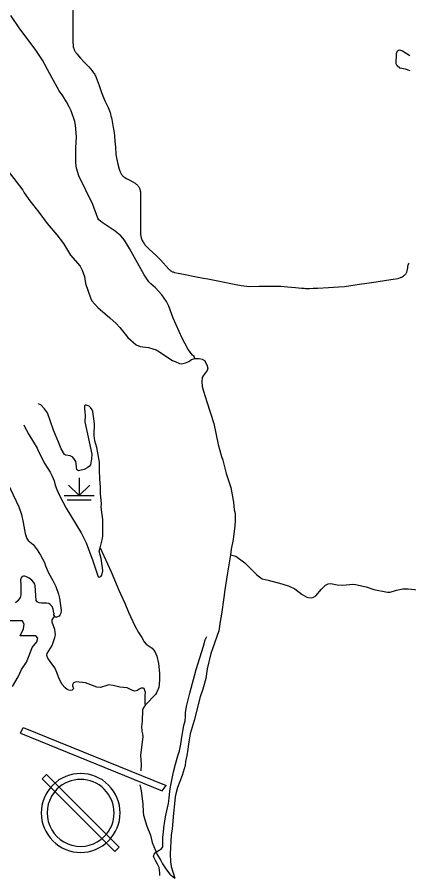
# Model space of a CAD drawing. Extents: x -19 to 366, y -4 to 359.
# Drawn here: x 158.295 to 159.537, y 183.524 to 186.242 of the extents above; entities that cross this region are included whole.
import ezdxf

# ---------------------------------------------------------------- set-up
doc = ezdxf.new("R2010")
doc.units = 0
for name, color, linetype in [('60', 7, 'Continuous'), ('R_Fin Surface Annot', 7, 'Continuous'), ('R_ROW', 7, 'Continuous'), ('R_Temp Easement', 7, 'Continuous'), ('Sheet Fence', 7, 'Continuous'), ('T_Drafting', 7, 'Continuous'), ('T_Indications', 7, 'Continuous'), ('T_Vehicle Path Lt Major', 7, 'Continuous')]:
    doc.layers.add(name, color=color, linetype=linetype)

msp = doc.modelspace()

# ---------------------------------------------------------------- linework, layer by layer
at = {"layer": '60'}
for p, q in [((158.3883, 183.8424), (158.375, 183.8291)), ((158.6187, 183.6121), (158.3883, 183.8424)), ((158.375, 183.8291), (158.6053, 183.5987)), ((158.6053, 183.5987), (158.6187, 183.6121))]:
    msp.add_line(p, q, dxfattribs=at)
for points in [[(158.3065, 183.9729), (158.3141, 183.9916), (158.7675, 183.8077)], [(158.3065, 183.9729), (158.7547, 183.7911), (158.7675, 183.8077)]]:
    msp.add_lwpolyline(points, dxfattribs=at)
for radius, start, end in [(0.125, 315, 135), (0.125, 135, 315), (0.1061, 315.0001, 135), (0.1061, 135, 315.0001)]:
    msp.add_arc((158.4968, 183.7206), radius, start, end, dxfattribs=at)
at = {"layer": 'R_Fin Surface Annot'}
for p, q in [((158.3176, 184.3188), (158.311, 184.3298)), ((158.3048, 184.2819), (158.316, 184.3043)), ((158.316, 184.3043), (158.3176, 184.3188)), ((158.3545, 184.2819), (158.3048, 184.2819)), ((158.3609, 184.2739), (158.3545, 184.2819)), ((158.3577, 184.2627), (158.3609, 184.2739)), ((158.3352, 184.2242), (158.3432, 184.2451)), ((158.3432, 184.2451), (158.3577, 184.2627)), ((158.3256, 184.1986), (158.3352, 184.2242)), ((158.3096, 184.1746), (158.3256, 184.1986)), ((158.2984, 184.1521), (158.3096, 184.1746)), ((158.2808, 184.1217), (158.2984, 184.1521))]:
    msp.add_line(p, q, dxfattribs=at)
msp.add_lwpolyline([(158.0228, 184.33), (158.311, 184.3298)], dxfattribs=at)
at = {"layer": 'R_ROW'}
for points in [[(158.4729, 186.3267), (158.4719, 186.2028), (158.4715, 186.1857), (158.4715, 186.1642), (158.4726, 186.1525), (158.473, 186.1501), (158.4735, 186.1476), (158.4741, 186.1452), (158.4748, 186.1429), (158.4757, 186.1405), (158.4766, 186.1382), (158.4776, 186.136), (158.4787, 186.1337), (158.48, 186.1316), (158.4813, 186.1295), (158.4827, 186.1274), (158.4842, 186.1254), (158.4966, 186.1115), (158.5082, 186.0997), (158.5229, 186.0844), (158.5337, 186.0716), (158.5358, 186.0689), (158.5379, 186.066), (158.5397, 186.0631), (158.5415, 186.0601), (158.5432, 186.0571), (158.5447, 186.0539), (158.5461, 186.0507), (158.5558, 186.0253), (158.5628, 186.0029), (158.5735, 185.9767), (158.5838, 185.9552), (158.59, 185.9401), (158.5914, 185.9344), (158.5928, 185.9287), (158.5942, 185.9229), (158.5954, 185.9172), (158.5966, 185.9114), (158.6001, 185.8925), (158.6025, 185.8765), (158.6042, 185.8644), (158.6055, 185.8487), (158.6068, 185.8303), (158.6087, 185.8071), (158.611, 185.7909), (158.6146, 185.7756), (158.619, 185.7607), (158.6222, 185.7515), (158.6231, 185.7493), (158.6241, 185.7473), (158.6253, 185.7453), (158.6265, 185.7434), (158.6279, 185.7416), (158.6294, 185.7398), (158.631, 185.7382), (158.6328, 185.7367), (158.6346, 185.7353), (158.6365, 185.734), (158.6418, 185.7309), (158.653, 185.725), (158.6694, 185.7154), (158.6713, 185.7142), (158.6732, 185.7127), (158.6749, 185.7112), (158.6765, 185.7096)], [(158.6765, 185.7096), (158.6781, 185.7079), (158.6795, 185.706), (158.6808, 185.7041), (158.682, 185.7021), (158.6831, 185.7), (158.684, 185.6979), (158.6847, 185.6957), (158.6854, 185.6935), (158.6859, 185.6912), (158.6862, 185.6889), (158.6864, 185.6866), (158.6866, 185.6786), (158.6864, 185.6554), (158.686, 185.622), (158.6862, 185.596), (158.6861, 185.5727), (158.687, 185.5532), (158.6887, 185.5427), (158.6898, 185.5398), (158.691, 185.5369), (158.6923, 185.534), (158.6937, 185.5312), (158.6952, 185.5285), (158.6969, 185.5258), (158.6987, 185.5232), (158.7005, 185.5207), (158.7128, 185.5083), (158.7258, 185.4962), (158.7378, 185.485), (158.7501, 185.4727), (158.7761, 185.4438), (158.7776, 185.4423), (158.7792, 185.4409), (158.7809, 185.4396), (158.7826, 185.4384), (158.7844, 185.4372), (158.7863, 185.4362), (158.7882, 185.4353), (158.7901, 185.4345), (158.7921, 185.4338), (158.7942, 185.4332), (158.8058, 185.4305), (158.8228, 185.4273), (158.8642, 185.4195), (158.886, 185.4152), (158.8999, 185.4127), (158.9268, 185.4073), (158.9475, 185.4031), (158.9783, 185.3971), (159.0058, 185.392), (159.0221, 185.3893), (159.0325, 185.389), (159.0631, 185.3891), (159.0732, 185.3891), (159.1039, 185.3894), (159.1234, 185.3897), (159.1318, 185.3893), (159.1524, 185.3874), (159.1781, 185.3852), (159.1965, 185.3834), (159.2008, 185.3831), (159.2051, 185.3828), (159.2094, 185.3827), (159.2137, 185.3826), (159.218, 185.3826), (159.2223, 185.3827), (159.2342, 185.3832), (159.2476, 185.3837), (159.2827, 185.3853), (159.3138, 185.3872), (159.3331, 185.3889), (159.3537, 185.3915), (159.3806, 185.3955), (159.4045, 185.3989), (159.4334, 185.4033), (159.466, 185.4082), (159.4875, 185.4114), (159.5028, 185.4137), (159.5131, 185.4178), (159.515, 185.4186), (159.5168, 185.4195), (159.5185, 185.4206), (159.5202, 185.4217), (159.5218, 185.4229), (159.5233, 185.4242), (159.5247, 185.4257), (159.5261, 185.4272), (159.5273, 185.4287), (159.5285, 185.4304), (159.5295, 185.4321), (159.5304, 185.4339), (159.5313, 185.4358), (159.532, 185.4377), (159.5327, 185.4426), (159.5336, 185.4475), (159.5344, 185.4522), (159.5354, 185.4571), (159.5358, 185.4587), (159.5363, 185.4602)], [(159.5363, 185.4602), (159.537, 185.4617), (159.5378, 185.4632)]]:
    msp.add_lwpolyline(points, dxfattribs=at)
at = {"layer": 'R_Temp Easement'}
for points in [[(158.8591, 185.1603), (158.857, 185.167), (158.8514, 185.1713), (158.8379, 185.1886), (158.8191, 185.2247), (158.7903, 185.2884), (158.7766, 185.3261), (158.7694, 185.3406), (158.7545, 185.3621), (158.7336, 185.3848), (158.7197, 185.3965), (158.7133, 185.403), (158.6978, 185.426), (158.652, 185.5088), (158.6357, 185.5348), (158.6239, 185.5495), (158.6067, 185.5634), (158.5653, 185.591), (158.5547, 185.5999), (158.5508, 185.6049), (158.5355, 185.6486), (158.4914, 185.7394), (158.4833, 185.7635), (158.4815, 185.7789), (158.481, 185.8283), (158.4832, 185.8631), (158.48, 185.8993), (158.4784, 185.9112), (158.4663, 185.9446), (158.4605, 185.9577), (158.452, 185.9739), (158.4402, 185.993), (158.4291, 186.0083), (158.3993, 186.0626), (158.3756, 186.1053), (158.3521, 186.14), (158.3041, 186.2044), (158.2751, 186.2469)], [(159.5411, 186.0721), (159.5266, 186.0767), (159.5091, 186.0807), (159.5006, 186.0872), (159.4974, 186.0938), (159.4977, 186.1266), (159.5009, 186.1356), (159.5039, 186.1376), (159.5075, 186.1379), (159.5172, 186.1348), (159.5399, 186.1201)], [(158.2669, 185.7539), (158.3131, 185.6934), (158.3177, 185.685), (158.3353, 185.6597), (158.3637, 185.6244), (158.3908, 185.588), (158.421, 185.552), (158.4425, 185.5244), (158.465, 185.4882), (158.4952, 185.4526), (158.5021, 185.4402), (158.5088, 185.4202), (158.5123, 185.3977), (158.5275, 185.3526), (158.5325, 185.3434), (158.5511, 185.3216), (158.5897, 185.289), (158.6095, 185.2718), (158.6215, 185.2582), (158.6464, 185.2274), (158.6727, 185.2042), (158.6853, 185.1988), (158.7122, 185.195), (158.7261, 185.1915), (158.7366, 185.1876), (158.7464, 185.1819), (158.7572, 185.174), (158.7883, 185.1545), (158.7967, 185.1504), (158.8105, 185.1448), (158.8168, 185.144), (158.8292, 185.1467), (158.8394, 185.1511), (158.8481, 185.157), (158.8591, 185.1603), (158.8723, 185.1608), (158.8818, 185.1587), (158.8889, 185.1543), (158.8972, 185.1402)], [(158.8972, 185.1402), (158.8995, 185.1296), (158.898, 185.1228), (158.8853, 185.1058), (158.8824, 185.1004), (158.8807, 185.0878), (158.8815, 185.0719), (158.8858, 185.0572), (158.8973, 185.023), (158.9191, 184.9544), (158.9332, 184.8882), (158.9434, 184.8495), (158.9476, 184.838), (158.9585, 184.7957), (158.9724, 184.7521), (158.9808, 184.7048), (158.9838, 184.6808), (158.9861, 184.6694), (158.9868, 184.647), (158.986, 184.6301), (158.9803, 184.5869), (158.974, 184.5558), (158.9721, 184.5382), (158.9608, 184.4751), (158.9537, 184.4277), (158.951, 184.4035), (158.9436, 184.3503), (158.9392, 184.3271), (158.9374, 184.3124), (158.9343, 184.2975), (158.9147, 184.2401), (158.9093, 184.2261), (158.8983, 184.1773), (158.8931, 184.1468), (158.8843, 184.1129), (158.876, 184.0881), (158.8565, 184.0139), (158.8442, 183.9708), (158.8394, 183.9458), (158.8355, 183.9157), (158.833, 183.9027)], [(158.559, 184.5601), (158.5934, 184.4843), (158.618, 184.4264), (158.6367, 184.3852), (158.6481, 184.357), (158.669, 184.3134), (158.6797, 184.2921), (158.6905, 184.2762), (158.6983, 184.2629), (158.7048, 184.2549), (158.7238, 184.2424), (158.732, 184.2325), (158.7382, 184.2178), (158.7434, 184.1944), (158.7467, 184.1631), (158.747, 184.1418), (158.7445, 184.1182), (158.7377, 184.1016), (158.7338, 184.0954), (158.7023, 184.0634), (158.6951, 184.0526), (158.693, 184.0463), (158.692, 184.0117), (158.6898, 183.9947), (158.6905, 183.9793), (158.6929, 183.9714), (158.6943, 183.9616), (158.6861, 183.9037), (158.689, 183.8743), (158.6875, 183.8541)], [(158.9721, 184.5382), (158.9801, 184.5365), (158.9883, 184.5337), (159.0172, 184.5128), (159.0554, 184.4755), (159.0723, 184.4622), (159.0908, 184.4577), (159.135, 184.4468), (159.1576, 184.439), (159.1754, 184.4304), (159.1993, 184.4131), (159.2141, 184.4043), (159.2196, 184.4031), (159.2296, 184.4026), (159.2349, 184.404), (159.2424, 184.4087), (159.2599, 184.4296), (159.2733, 184.4423), (159.281, 184.4464), (159.2903, 184.4476), (159.3097, 184.4438), (159.3279, 184.4422), (159.3599, 184.4453), (159.3677, 184.4444), (159.4018, 184.4369), (159.4266, 184.4286), (159.4694, 184.4196), (159.4781, 184.4202), (159.4981, 184.4265), (159.5181, 184.4311), (159.5348, 184.4309), (159.5874, 184.4256)], [(158.4113, 184.3537), (158.4106, 184.3484), (158.4136, 184.3433), (158.4201, 184.3404)], [(158.7023, 184.0634), (158.7013, 184.0652), (158.7017, 184.0922), (158.7022, 184.1025), (158.6985, 184.1144), (158.6945, 184.1164), (158.6886, 184.1161), (158.6828, 184.1127), (158.6768, 184.109), (158.6687, 184.1067), (158.6594, 184.1095), (158.6485, 184.1152), (158.6439, 184.1166), (158.6213, 184.1191), (158.5999, 184.1248), (158.5859, 184.126), (158.58, 184.1249), (158.5597, 184.1182), (158.5481, 184.1187), (158.5211, 184.1299), (158.5122, 184.1323), (158.4825, 184.1355), (158.4769, 184.1344), (158.4744, 184.133), (158.4714, 184.1269), (158.4709, 184.1238), (158.4737, 184.1151), (158.4734, 184.1123), (158.4697, 184.1095), (158.4647, 184.1087), (158.4594, 184.1093), (158.4541, 184.1117), (158.4479, 184.1167), (158.4374, 184.129), (158.4275, 184.1485), (158.4196, 184.1713), (158.4154, 184.1807), (158.4002, 184.2005), (158.3924, 184.2112), (158.3896, 184.2189), (158.3907, 184.2254), (158.4067, 184.2506), (158.4152, 184.2766), (158.4167, 184.2848), (158.4154, 184.3015), (158.4066, 184.3247), (158.4068, 184.3319)], [(158.4068, 184.3319), (158.4082, 184.3357), (158.4136, 184.3433)], [(158.833, 183.9027), (158.829, 183.884), (158.828, 183.8713), (158.8184, 183.8395), (158.8043, 183.8012), (158.7981, 183.7813), (158.7964, 183.7712), (158.7948, 183.7499), (158.7909, 183.7198), (158.7869, 183.6702), (158.7837, 183.6501), (158.7804, 183.591), (158.7821, 183.566), (158.7839, 183.5514), (158.795, 183.514)], [(158.684, 183.8097), (158.6887, 183.7911), (158.6941, 183.7498), (158.6951, 183.7228), (158.6963, 183.7136), (158.7071, 183.6787), (158.7185, 183.6504), (158.7235, 183.6274), (158.7395, 183.5892), (158.7507, 183.5704), (158.7567, 183.5591), (158.7692, 183.5402)], [(158.7692, 183.5402), (158.7797, 183.5266), (158.795, 183.514)]]:
    msp.add_lwpolyline(points, dxfattribs=at)
at = {"layer": 'Sheet Fence'}
for points in [[(168.7902, 2.2442), (168.5607, 10.8615), (168.3304, 19.479), (168.0993, 28.0965), (167.8673, 36.7142), (167.6346, 45.3321), (167.4011, 53.95), (167.1668, 62.5681), (166.9316, 71.1863), (166.6957, 79.8047), (166.459, 88.4232), (166.2215, 97.0418), (165.9832, 105.6605), (165.7441, 114.2794), (165.5043, 122.8984), (165.2636, 131.5176), (165.0221, 140.1368), (164.7799, 148.7563), (164.5369, 157.3758), (164.2931, 165.9955), (164.0485, 174.6153), (163.8031, 183.2352), (163.5569, 191.8553), (163.31, 200.4755), (163.0623, 209.0959), (162.8138, 217.7164), (162.5645, 226.337), (162.3145, 234.9577), (162.0637, 243.5786), (161.8121, 252.1997), (161.5597, 260.8208), (161.3066, 269.4421), (161.0527, 278.0636), (160.798, 286.6851), (160.5426, 295.3068), (160.2864, 303.9287), (160.0294, 312.5507), (159.7717, 321.1728), (159.5132, 329.7951), (159.2539, 338.4175), (158.9939, 347.04)], [(0, 180.8999), (7.1228, 180.9044), (14.2457, 180.9176), (21.3685, 180.9397), (28.4912, 180.9706), (35.614, 181.0103), (42.7366, 181.0589), (49.8592, 181.1163), (56.9818, 181.1825), (64.1042, 181.2575), (71.2266, 181.3414), (78.3488, 181.4341), (85.4709, 181.5357), (92.5929, 181.646), (99.7147, 181.7652), (106.8364, 181.8933), (113.9579, 182.0301), (121.0793, 182.1758), (128.2005, 182.3303), (135.3214, 182.4936), (142.4422, 182.6658), (149.5627, 182.8468), (156.683, 183.0366), (163.8031, 183.2352), (170.9229, 183.4427), (178.0425, 183.659), (185.1617, 183.8841), (192.2807, 184.1181), (199.3994, 184.3608), (206.5178, 184.6124), (213.6359, 184.8728), (220.7537, 185.1421), (227.8711, 185.4201), (234.9881, 185.707), (242.1048, 186.0027), (249.2212, 186.3073), (256.3371, 186.6206), (263.4526, 186.9428), (270.5678, 187.2738), (277.6825, 187.6136), (284.7968, 187.9622), (291.9107, 188.3197), (299.0241, 188.6859), (306.1371, 189.061), (313.2495, 189.4449), (320.3615, 189.8377), (327.4731, 190.2392), (334.5841, 190.6495), (341.6946, 191.0687)], [(161.4532, 2.0533), (161.2336, 10.6702), (161.0133, 19.2873), (160.7922, 27.9044), (160.5704, 36.5217), (160.3478, 45.1392), (160.1245, 53.7568), (159.9003, 62.3745), (159.6754, 70.9923), (159.4498, 79.6103), (159.2234, 88.2284), (158.9962, 96.8466), (158.7683, 105.465), (158.5396, 114.0835), (158.3102, 122.7022), (158.08, 131.321), (157.849, 139.9399), (157.6173, 148.559), (157.3849, 157.1782), (157.1517, 165.7975), (156.9177, 174.417), (156.683, 183.0366), (156.511, 189.3363)]]:
    msp.add_spline(points, degree=3, dxfattribs=at)
at = {"layer": 'T_Drafting'}
for p, q in [((158.4919, 184.7259), (158.4584, 184.7594)), ((158.4919, 184.7827), (158.4919, 184.7259)), ((158.4919, 184.7259), (158.5254, 184.7594)), ((158.4446, 184.7259), (158.5393, 184.7259)), ((158.454, 184.713), (158.5298, 184.713))]:
    msp.add_line(p, q, dxfattribs=at)
at = {"layer": 'T_Indications'}
msp.add_lwpolyline([(158.7474, 183.5223), (158.7474, 183.5312), (158.7472, 183.5392), (158.7457, 183.5474), (158.7409, 183.5588), (158.7349, 183.5678), (158.7298, 183.5785), (158.728, 183.5839), (158.7295, 183.5897), (158.7328, 183.5946), (158.7375, 183.5979), (158.7456, 183.6023), (158.7522, 183.6063), (158.7568, 183.6132), (158.7575, 183.6199), (158.7572, 183.6435), (158.7592, 183.6598), (158.7607, 183.6739), (158.7633, 183.6947), (158.766, 183.7088), (158.7726, 183.7365), (158.7756, 183.7509), (158.7771, 183.7674), (158.7799, 183.7895), (158.7817, 183.8032), (158.7867, 183.8295), (158.7915, 183.8507), (158.7977, 183.8753), (158.8053, 183.9011), (158.8102, 183.9169), (158.814, 183.938), (158.8175, 183.9608), (158.8241, 183.9978), (158.8278, 184.0126), (158.829, 184.0254), (158.8293, 184.0379), (158.8322, 184.0574), (158.8427, 184.1005), (158.8634, 184.1746), (158.8858, 184.2487), (158.8915, 184.2688), (158.8966, 184.2791)], dxfattribs=at)
at = {"layer": 'T_Vehicle Path Lt Major'}
for points in [[(158.4836, 184.8149), (158.4835, 184.8185), (158.4811, 184.8339), (158.4773, 184.8406), (158.472, 184.8474), (158.464, 184.8523), (158.4501, 184.8539), (158.4453, 184.8566), (158.4347, 184.8737), (158.4268, 184.895), (158.4107, 184.9336), (158.3913, 184.9882), (158.3819, 185.0013), (158.3706, 185.0134), (158.3636, 185.0169)], [(158.559, 184.5601), (158.5663, 184.59), (158.5675, 184.5985), (158.5669, 184.6498), (158.5619, 184.6892), (158.5626, 184.7001), (158.5602, 184.7329), (158.5598, 184.753), (158.5575, 184.7792), (158.5563, 184.8069), (158.5565, 184.8319), (158.5483, 184.8779), (158.5414, 184.8996), (158.5394, 184.9161), (158.5405, 184.9537), (158.5354, 184.9925), (158.5338, 184.9973), (158.5282, 185.0053), (158.5237, 185.0094), (158.514, 185.013), (158.5109, 185.0123), (158.5095, 185.0106), (158.5085, 185.0013), (158.5116, 184.9801), (158.5104, 184.9599), (158.5321, 184.8574), (158.5309, 184.8426), (158.5275, 184.8235), (158.5248, 184.8189), (158.52, 184.8148), (158.5076, 184.8084), (158.4944, 184.8053), (158.49, 184.805), (158.4872, 184.8063), (158.4848, 184.8087), (158.4836, 184.8149)], [(158.3165, 184.9507), (158.3177, 184.9475), (158.3329, 184.9199), (158.3584, 184.876), (158.363, 184.8656), (158.3834, 184.8268), (158.4003, 184.7998), (158.4066, 184.7874), (158.4126, 184.7727), (158.4161, 184.7593), (158.421, 184.7457), (158.4299, 184.7262), (158.4507, 184.686), (158.4988, 184.6077), (158.5147, 184.5763), (158.5353, 184.5192), (158.5528, 184.4685), (158.5553, 184.4676), (158.5615, 184.4704), (158.5637, 184.474), (158.5672, 184.4872), (158.5664, 184.4977), (158.5614, 184.5266), (158.5554, 184.55), (158.559, 184.5601)], [(158.2582, 184.9465), (158.2612, 184.9181), (158.2606, 184.9059), (158.2567, 184.8825), (158.2569, 184.8715), (158.2548, 184.8575), (158.2554, 184.8017), (158.2581, 184.7757), (158.2599, 184.7701), (158.2744, 184.7469), (158.3008, 184.6908), (158.309, 184.6659)], [(158.309, 184.6659), (158.3144, 184.6406), (158.3213, 184.606), (158.3262, 184.5898), (158.3303, 184.5842), (158.3467, 184.5712), (158.3588, 184.5544), (158.3698, 184.537), (158.3818, 184.5139), (158.3855, 184.5031), (158.3949, 184.4815), (158.409, 184.4566), (158.4181, 184.4385), (158.427, 184.4138), (158.4301, 184.4008), (158.4346, 184.3621), (158.4335, 184.3532), (158.4311, 184.3467), (158.4282, 184.3436), (158.4201, 184.3404)], [(158.4113, 184.3537), (158.41, 184.3665), (158.4061, 184.3748), (158.4006, 184.3813), (158.396, 184.3841), (158.3888, 184.3853), (158.3723, 184.3849), (158.3654, 184.3861), (158.3589, 184.3895), (158.356, 184.3938), (158.3525, 184.4409), (158.3513, 184.4456), (158.3485, 184.4507), (158.3415, 184.4581), (158.3334, 184.4642), (158.3254, 184.4688), (158.3193, 184.4709), (158.3153, 184.471), (158.3113, 184.4696), (158.3082, 184.4659), (158.3061, 184.4588), (158.3074, 184.441), (158.3069, 184.4117), (158.3048, 184.4035), (158.298, 184.3924), (158.29, 184.3867)]]:
    msp.add_lwpolyline(points, dxfattribs=at)

doc.saveas('drawing.dxf')
